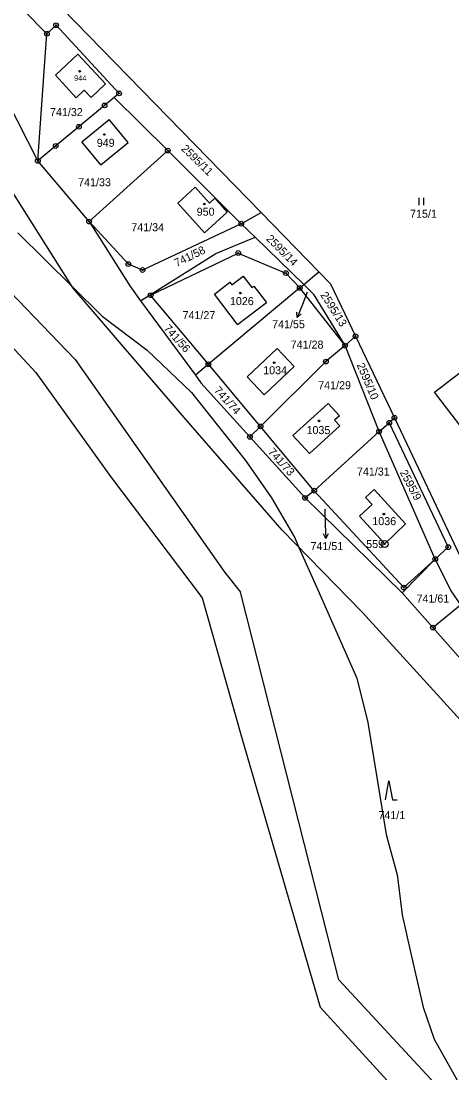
# Model space of a CAD drawing. Extents: x -439246 to -433691, y -1130252 to -1121148.
# Drawn here: x -436875.7 to -436784.3, y -1125806.8 to -1125583.4 of the extents above; entities that cross this region are included whole.
import ezdxf

# ---------------------------------------------------------------- set-up
doc = ezdxf.new("R2010")
doc.units = 0
for name, color, linetype in [('Vrstva 1', 7, 'Continuous'), ('Vrstva 16', 7, 'Continuous'), ('Vrstva 17', 7, 'Continuous'), ('Vrstva 18', 7, 'Continuous'), ('Vrstva 19', 7, 'Continuous'), ('Vrstva 24', 7, 'Continuous'), ('Vrstva 25', 7, 'Continuous'), ('Vrstva 3', 7, 'Continuous'), ('Vrstva 37', 7, 'Continuous'), ('Vrstva 52', 7, 'Continuous')]:
    doc.layers.add(name, color=color, linetype=linetype)

msp = doc.modelspace()

# ---------------------------------------------------------------- linework, layer by layer
at = {"layer": 'Vrstva 1'}
for p, q in [((-436872.18, -1125613.11), (-436892.8, -1125572.61)), ((-436875.25, -1125581.13), (-436870.25, -1125586.1)), ((-436870.25, -1125586.1), (-436868.31, -1125584.31)), ((-436868.31, -1125584.31), (-436854.93, -1125598.77)), ((-436872.18, -1125613.11), (-436870.25, -1125586.1)), ((-436854.93, -1125598.77), (-436855.95, -1125599.62)), ((-436855.95, -1125599.62), (-436858.01, -1125601.33)), ((-436844.6, -1125610.92), (-436855.95, -1125599.62)), ((-436858.01, -1125601.33), (-436863.47, -1125605.87)), ((-436863.47, -1125605.87), (-436868.38, -1125609.95)), ((-436868.38, -1125609.95), (-436872.18, -1125613.11)), ((-436861.31, -1125626.01), (-436872.18, -1125613.11)), ((-436837.58, -1125660.23), (-436827.16, -1125671.75)), ((-436824.91, -1125669.52), (-436827.16, -1125671.75)), ((-436827.16, -1125671.75), (-436815.45, -1125684.7)), ((-436813.5, -1125683.16), (-436815.45, -1125684.7)), ((-436794.83, -1125704.83), (-436787.83, -1125697.68)), ((-436794.83, -1125704.83), (-436788.32, -1125712.23)), ((-436788.32, -1125712.23), (-436782.46, -1125707.4)), ((-436788.32, -1125712.23), (-436770.31, -1125732.7))]:
    msp.add_line(p, q, dxfattribs=at)
for points in [[(-436869.91, -1125577.71), (-436824.79, -1125624.09)], [(-436868.42, -1125594.94), (-436863.71, -1125590.47)], [(-436863.71, -1125590.47), (-436857.81, -1125596.77)], [(-436864.03, -1125599.7), (-436868.42, -1125594.94)], [(-436862.31, -1125598.12), (-436864.03, -1125599.7)], [(-436860.87, -1125599.68), (-436862.31, -1125598.12)], [(-436857.81, -1125596.77), (-436860.87, -1125599.68)], [(-436862.84, -1125609.07), (-436857.06, -1125604.29)], [(-436853.02, -1125609.19), (-436857.06, -1125604.29)], [(-436858.79, -1125613.97), (-436862.84, -1125609.07)], [(-436858.79, -1125613.97), (-436853.02, -1125609.19)], [(-436861.31, -1125626.01), (-436844.6, -1125610.92)], [(-436829.01, -1125626.45), (-436844.6, -1125610.92)], [(-436864.65, -1125640.17), (-436880.45, -1125615.2)], [(-436842.48, -1125622.07), (-436838.77, -1125618.72)], [(-436838.77, -1125618.72), (-436835.75, -1125622.06)], [(-436835.75, -1125622.06), (-436834.64, -1125621.05)], [(-436834.64, -1125621.05), (-436831.96, -1125624.02)], [(-436836.78, -1125628.38), (-436842.48, -1125622.07)], [(-436831.96, -1125624.02), (-436836.78, -1125628.38)], [(-436829.01, -1125626.45), (-436824.79, -1125624.09)], [(-436824.79, -1125624.09), (-436812.56, -1125636.66)], [(-436852.96, -1125635.02), (-436861.31, -1125626.01)], [(-436861.31, -1125626.01), (-436852.66, -1125639.68)], [(-436829.01, -1125626.45), (-436849.95, -1125636.29)], [(-436826.01, -1125629.35), (-436829.01, -1125626.45)], [(-436849.64, -1125642.36), (-436834.36, -1125632.76), (-436826.01, -1125629.35)], [(-436815.71, -1125639.39), (-436826.01, -1125629.35)], [(-436864.25, -1125655.3), (-436886.85, -1125631.9)], [(-436848.23, -1125641.65), (-436829.64, -1125632.68)], [(-436829.64, -1125632.68), (-436819.53, -1125636.95)], [(-436893.34, -1125635.77), (-436872.58, -1125658.04)], [(-436849.95, -1125636.29), (-436852.96, -1125635.02)], [(-436815.71, -1125639.39), (-436812.56, -1125636.66)], [(-436812.56, -1125636.66), (-436810.08, -1125639.21)], [(-436834.71, -1125641.42), (-436831.42, -1125638.89)], [(-436831.42, -1125638.89), (-436830.99, -1125639.45)], [(-436830.99, -1125639.45), (-436828.58, -1125637.59)], [(-436828.58, -1125637.59), (-436826.72, -1125640)], [(-436819.53, -1125636.95), (-436816.57, -1125640.1)], [(-436841.15, -1125667.59), (-436864.65, -1125640.17)], [(-436852.66, -1125639.68), (-436850.36, -1125642.81)], [(-436816.57, -1125640.1), (-436835.96, -1125656.32)], [(-436826.72, -1125640), (-436826.32, -1125639.7)], [(-436826.32, -1125639.7), (-436823.64, -1125643.19)], [(-436816.57, -1125640.1), (-436815.71, -1125639.39)], [(-436806.96, -1125652.36), (-436816.57, -1125640.1)], [(-436813.5, -1125641.54), (-436815.71, -1125639.39)], [(-436810.08, -1125639.21), (-436804.73, -1125650.35)], [(-436850.36, -1125642.81), (-436849.64, -1125642.36)], [(-436850.36, -1125642.81), (-436838.74, -1125658.65)], [(-436835.96, -1125656.32), (-436848.23, -1125641.65)], [(-436829.76, -1125647.86), (-436834.71, -1125641.42)], [(-436829.76, -1125647.86), (-436823.64, -1125643.19)], [(-436806.96, -1125652.36), (-436813.5, -1125641.54)], [(-436788.01, -1125662.26), (-436764.22, -1125643.99)], [(-436806.96, -1125652.36), (-436811.02, -1125655.75)], [(-436806.96, -1125652.36), (-436804.73, -1125650.35)], [(-436799.74, -1125670.62), (-436806.96, -1125652.36)], [(-436804.73, -1125650.35), (-436796.47, -1125667.67)], [(-436827.76, -1125659), (-436821.4, -1125652.99)], [(-436821.4, -1125652.99), (-436817.79, -1125656.81)], [(-436864.25, -1125655.3), (-436832.51, -1125700.53)], [(-436835.96, -1125656.32), (-436838.74, -1125658.65)], [(-436824.91, -1125669.52), (-436835.96, -1125656.32)], [(-436811.02, -1125655.75), (-436824.91, -1125669.52)], [(-436824.15, -1125662.82), (-436817.79, -1125656.81)], [(-436872.58, -1125658.04), (-436856.78, -1125680.18)], [(-436838.74, -1125658.65), (-436837.58, -1125660.23)], [(-436827.76, -1125659), (-436824.15, -1125662.82)], [(-436775.82, -1125678.12), (-436788.01, -1125662.26)], [(-436818.06, -1125671.44), (-436810.57, -1125664.61)], [(-436810.57, -1125664.61), (-436808.16, -1125667.25)], [(-436820.34, -1125691.54), (-436841.15, -1125667.59)], [(-436808.16, -1125667.25), (-436809.18, -1125668.15)], [(-436809.18, -1125668.15), (-436808.08, -1125669.39)], [(-436797.57, -1125668.73), (-436796.47, -1125667.67)], [(-436796.47, -1125667.67), (-436779.31, -1125703.88)], [(-436813.5, -1125683.16), (-436824.91, -1125669.52)], [(-436808.08, -1125669.39), (-436814.51, -1125675.3)], [(-436799.74, -1125670.62), (-436797.57, -1125668.73)], [(-436797.57, -1125668.73), (-436785.06, -1125695.16)], [(-436818.06, -1125671.44), (-436814.51, -1125675.3)], [(-436813.5, -1125683.16), (-436799.74, -1125670.62)], [(-436787.83, -1125697.68), (-436799.74, -1125670.62)], [(-436856.78, -1125680.18), (-436837.29, -1125705.9)], [(-436794.49, -1125703.74), (-436813.5, -1125683.16)], [(-436802.65, -1125684.58), (-436800.81, -1125682.89)], [(-436800.81, -1125682.89), (-436794.15, -1125690.17)], [(-436815.45, -1125684.7), (-436794.83, -1125704.83)], [(-436801.24, -1125686.13), (-436802.65, -1125684.58)], [(-436803.93, -1125688.59), (-436801.24, -1125686.13)], [(-436798.55, -1125694.47), (-436803.93, -1125688.59)], [(-436794.15, -1125690.17), (-436798.55, -1125694.47)], [(-436803.28, -1125709.03), (-436820.34, -1125691.54)], [(-436785.06, -1125695.16), (-436787.83, -1125697.68)], [(-436787.83, -1125697.68), (-436794.49, -1125703.74)], [(-436787.83, -1125697.68), (-436784.48, -1125704.43)], [(-436832.51, -1125700.53), (-436829.17, -1125704.7)], [(-436837.29, -1125705.9), (-436828.93, -1125735.46)], [(-436808.31, -1125787.09), (-436829.17, -1125704.7)], [(-436784.48, -1125704.43), (-436782.46, -1125707.4)], [(-436776.65, -1125738.29), (-436803.28, -1125709.03)], [(-436828.93, -1125735.46), (-436812.26, -1125792.86)], [(-436779.97, -1125817.67), (-436808.31, -1125787.09)], [(-436812.26, -1125792.86), (-436788.23, -1125819.11)]]:
    msp.add_lwpolyline(points, dxfattribs=at)
at = {"layer": 'Vrstva 16'}
for p, q in [((-436816.02, -1125643.59), (-436817.12, -1125646.38)), ((-436811.15, -1125690.34), (-436811.02, -1125693.34))]:
    msp.add_line(p, q, dxfattribs=at)
for points in [[(-436815, -1125640.99), (-436816.02, -1125643.59)], [(-436816.29, -1125645.63), (-436817.12, -1125646.38), (-436817.22, -1125645.27)], [(-436811.29, -1125687.06), (-436811.15, -1125690.34)], [(-436810.57, -1125692.32), (-436811.02, -1125693.34), (-436811.57, -1125692.36)]]:
    msp.add_lwpolyline(points, dxfattribs=at)
at = {"layer": 'Vrstva 24'}
for centre, radius in [((-436868.31, -1125584.31), 0.5), ((-436868.31, -1125584.31), 0.1), ((-436870.25, -1125586.1), 0.5), ((-436870.25, -1125586.1), 0.1), ((-436854.93, -1125598.77), 0.5), ((-436854.93, -1125598.77), 0.1), ((-436858.01, -1125601.33), 0.5), ((-436858.01, -1125601.33), 0.1), ((-436863.47, -1125605.87), 0.5), ((-436863.47, -1125605.87), 0.1), ((-436868.38, -1125609.95), 0.5), ((-436868.38, -1125609.95), 0.1), ((-436844.6, -1125610.92), 0.5), ((-436844.6, -1125610.92), 0.1), ((-436872.18, -1125613.11), 0.5), ((-436872.18, -1125613.11), 0.1), ((-436861.31, -1125626.01), 0.5), ((-436861.31, -1125626.01), 0.1), ((-436829.01, -1125626.45), 0.5), ((-436829.01, -1125626.45), 0.1), ((-436829.64, -1125632.68), 0.5), ((-436852.96, -1125635.02), 0.5), ((-436829.64, -1125632.68), 0.1), ((-436852.96, -1125635.02), 0.1), ((-436849.95, -1125636.29), 0.5), ((-436849.95, -1125636.29), 0.1), ((-436819.53, -1125636.95), 0.5), ((-436819.53, -1125636.95), 0.1), ((-436848.23, -1125641.65), 0.5), ((-436816.57, -1125640.1), 0.5), ((-436816.57, -1125640.1), 0.1), ((-436848.23, -1125641.65), 0.1), ((-436804.73, -1125650.35), 0.5), ((-436804.73, -1125650.35), 0.1), ((-436806.96, -1125652.36), 0.5), ((-436806.96, -1125652.36), 0.1), ((-436835.96, -1125656.32), 0.5), ((-436835.96, -1125656.32), 0.1), ((-436811.02, -1125655.75), 0.5), ((-436811.02, -1125655.75), 0.1), ((-436796.47, -1125667.67), 0.5), ((-436796.47, -1125667.67), 0.1), ((-436824.91, -1125669.52), 0.5), ((-436824.91, -1125669.52), 0.1), ((-436799.74, -1125670.62), 0.5), ((-436797.57, -1125668.73), 0.5), ((-436797.57, -1125668.73), 0.1), ((-436827.16, -1125671.75), 0.5), ((-436827.16, -1125671.75), 0.1), ((-436799.74, -1125670.62), 0.1), ((-436813.5, -1125683.16), 0.5), ((-436813.5, -1125683.16), 0.1), ((-436815.45, -1125684.7), 0.5), ((-436815.45, -1125684.7), 0.1), ((-436798.56, -1125694.5), 0.75), ((-436798.56, -1125694.5), 0.1), ((-436785.06, -1125695.16), 0.5), ((-436787.83, -1125697.68), 0.5), ((-436785.06, -1125695.16), 0.1), ((-436787.83, -1125697.68), 0.1), ((-436794.49, -1125703.74), 0.5), ((-436794.49, -1125703.74), 0.1), ((-436788.32, -1125712.23), 0.5), ((-436788.32, -1125712.23), 0.1)]:
    msp.add_circle(centre, radius, dxfattribs=at)
at = {"layer": 'Vrstva 25'}
for p, q in [((-436791.24, -1125622.49), (-436791.24, -1125620.99)), ((-436790.24, -1125622.49), (-436790.24, -1125620.99))]:
    msp.add_line(p, q, dxfattribs=at)
msp.add_lwpolyline([(-436798.38, -1125748.82), (-436797.68, -1125744.82), (-436796.88, -1125748.82), (-436795.88, -1125748.82)], dxfattribs=at)
for centre in [(-436863.3, -1125594.06), (-436858.07, -1125607.51), (-436836.85, -1125622.28), (-436829.2, -1125641.2), (-436822, -1125655.96), (-436812.5, -1125668.33), (-436798.72, -1125688.14)]:
    msp.add_circle(centre, 0.175, dxfattribs=at)
at = {"layer": 'Vrstva 3'}
for points in [[(-436868.42, -1125594.94), (-436863.71, -1125590.47)], [(-436863.71, -1125590.47), (-436857.81, -1125596.77)], [(-436864.03, -1125599.7), (-436868.42, -1125594.94)], [(-436862.31, -1125598.12), (-436864.03, -1125599.7)], [(-436860.87, -1125599.68), (-436862.31, -1125598.12)], [(-436857.81, -1125596.77), (-436860.87, -1125599.68)], [(-436862.84, -1125609.07), (-436857.06, -1125604.29)], [(-436853.02, -1125609.19), (-436857.06, -1125604.29)], [(-436858.79, -1125613.97), (-436862.84, -1125609.07)], [(-436858.79, -1125613.97), (-436853.02, -1125609.19)], [(-436842.48, -1125622.07), (-436838.77, -1125618.72)], [(-436838.77, -1125618.72), (-436835.75, -1125622.06)], [(-436835.75, -1125622.06), (-436834.64, -1125621.05)], [(-436834.64, -1125621.05), (-436831.96, -1125624.02)], [(-436836.78, -1125628.38), (-436842.48, -1125622.07)], [(-436831.96, -1125624.02), (-436836.78, -1125628.38)], [(-436834.71, -1125641.42), (-436831.42, -1125638.89)], [(-436831.42, -1125638.89), (-436830.99, -1125639.45)], [(-436830.99, -1125639.45), (-436828.58, -1125637.59)], [(-436828.58, -1125637.59), (-436826.72, -1125640)], [(-436826.72, -1125640), (-436826.32, -1125639.7)], [(-436826.32, -1125639.7), (-436823.64, -1125643.19)], [(-436829.76, -1125647.86), (-436834.71, -1125641.42)], [(-436829.76, -1125647.86), (-436823.64, -1125643.19)], [(-436827.76, -1125659), (-436821.4, -1125652.99)], [(-436821.4, -1125652.99), (-436817.79, -1125656.81)], [(-436824.15, -1125662.82), (-436817.79, -1125656.81)], [(-436827.76, -1125659), (-436824.15, -1125662.82)], [(-436818.06, -1125671.44), (-436810.57, -1125664.61)], [(-436810.57, -1125664.61), (-436808.16, -1125667.25)], [(-436808.16, -1125667.25), (-436809.18, -1125668.15)], [(-436809.18, -1125668.15), (-436808.08, -1125669.39)], [(-436808.08, -1125669.39), (-436814.51, -1125675.3)], [(-436818.06, -1125671.44), (-436814.51, -1125675.3)], [(-436802.65, -1125684.58), (-436800.81, -1125682.89)], [(-436800.81, -1125682.89), (-436794.15, -1125690.17)], [(-436801.24, -1125686.13), (-436802.65, -1125684.58)], [(-436803.93, -1125688.59), (-436801.24, -1125686.13)], [(-436798.55, -1125694.47), (-436803.93, -1125688.59)], [(-436794.15, -1125690.17), (-436798.55, -1125694.47)]]:
    msp.add_lwpolyline(points, dxfattribs=at)
at = {"layer": 'Vrstva 37'}
for centre in [(-436863.3, -1125594.06), (-436858.07, -1125607.51), (-436836.85, -1125622.28), (-436829.2, -1125641.2), (-436822, -1125655.96), (-436812.5, -1125668.33), (-436798.72, -1125688.14)]:
    msp.add_circle(centre, 0.175, dxfattribs=at)
at = {"layer": 'Vrstva 52'}
msp.add_lwpolyline([(-436876.45, -1125628.41), (-436864.82, -1125639.9), (-436858.55, -1125646.09), (-436848.96, -1125653.33), (-436839.59, -1125662.28), (-436828.09, -1125676.76), (-436822.55, -1125684.65), (-436817.65, -1125693.17), (-436816.74, -1125695.23), (-436813.04, -1125703.58), (-436804.44, -1125722.99), (-436802.1, -1125732.37), (-436798.26, -1125756.22), (-436795.92, -1125764.75), (-436795.78, -1125765.85), (-436794.86, -1125773.27), (-436792.99, -1125781.45), (-436790.38, -1125792.86), (-436788.04, -1125799.68), (-436779.94, -1125814.17)], dxfattribs=at)

# ---------------------------------------------------------------- texts
at = {"layer": 'Vrstva 16'}
msp.add_text('2595/11', height=1.7, rotation=315.6214, dxfattribs=at).set_placement((-436841.85, -1125610.68))
for s, p in [('741/55', (-436822.44, -1125648.65)), ('741/51', (-436814.3, -1125695.78))]:
    msp.add_text(s, height=1.7, dxfattribs=at).set_placement(p)
at = {"layer": 'Vrstva 17'}
msp.add_text('559', height=1.7, dxfattribs=at).set_placement((-436802.48, -1125695.35))
at = {"layer": 'Vrstva 18'}
for s, height, p in [('741/32', 1.7, (-436869.6, -1125603.6)), ('741/33', 1.7, (-436863.62, -1125618.5)), ('715/1', 1.7, (-436793.16, -1125625.19)), ('741/34', 1.7, (-436852.34, -1125628.05)), ('741/55', 0.1, (-436815.21, -1125640.99)), ('741/27', 1.7, (-436841.46, -1125646.73)), ('741/28', 1.7, (-436818.5, -1125652.98)), ('741/29', 1.7, (-436812.66, -1125661.61)), ('741/31', 1.7, (-436804.44, -1125679.95)), ('741/51', 0.1, (-436811.29, -1125687.06)), ('741/61', 1.7, (-436791.79, -1125706.93)), ('741/1', 1.7, (-436799.88, -1125752.93))]:
    msp.add_text(s, height=height, dxfattribs=at).set_placement(p)
for s, rotation, p in [('2595/14', 314.9847, (-436823.84, -1125629.8)), ('741/58', 26.1176, (-436842.69, -1125635.67)), ('2595/13', 302.3336, (-436812.27, -1125641.58)), ('741/56', 311.7958, (-436845.55, -1125648.78)), ('2595/10', 293.0351, (-436804.52, -1125656.45)), ('741/74', 312.1253, (-436834.89, -1125661.97)), ('741/73', 312.1253, (-436823.42, -1125675.03)), ('2595/9', 297.9338, (-436795.39, -1125679.28))]:
    msp.add_text(s, height=1.7, rotation=rotation, dxfattribs=at).set_placement(p)
at = {"layer": 'Vrstva 19'}
for s, height, p in [('944', 1.14, (-436864.49, -1125596.1)), ('949', 1.7, (-436859.66, -1125610.12)), ('950', 1.7, (-436838.45, -1125624.76)), ('1026', 1.7, (-436831.4, -1125643.75)), ('1034', 1.7, (-436824.34, -1125658.43)), ('1035', 1.7, (-436815.14, -1125671.15)), ('1036', 1.7, (-436801.17, -1125690.48))]:
    msp.add_text(s, height=height, dxfattribs=at).set_placement(p)

doc.saveas('drawing.dxf')
